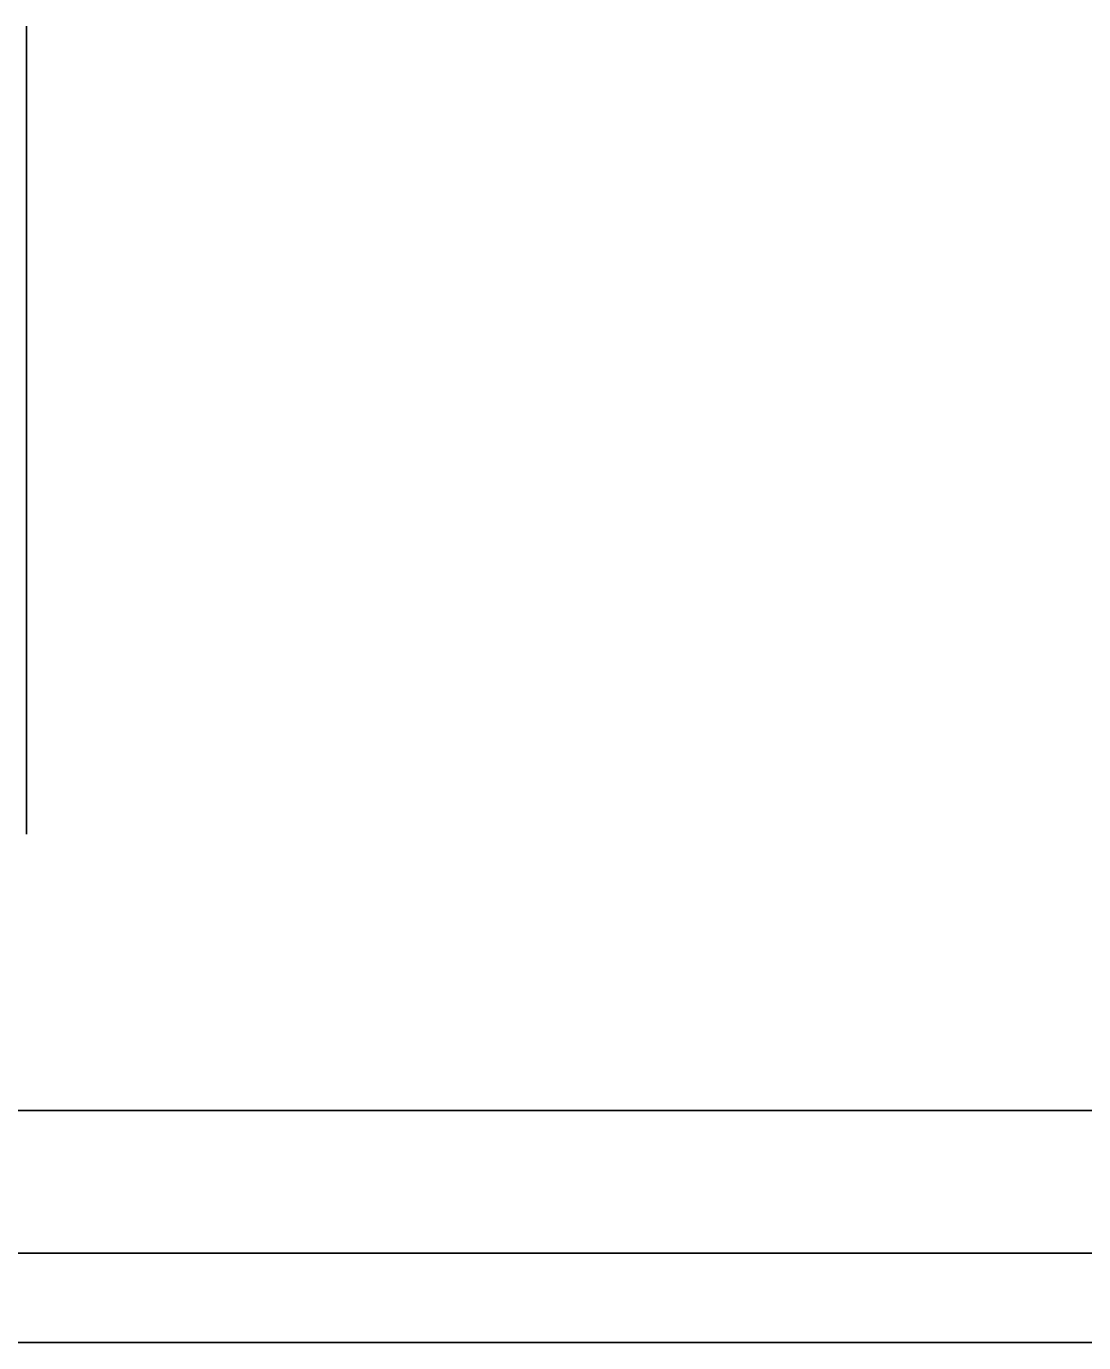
# Model space of a CAD drawing. Extents: x 1458 to 4498, y 17709 to 24109.
# Drawn here: x 2551.94 to 2566.16, y 20737.82 to 20755.51 of the extents above; entities that cross this region are included whole.
import ezdxf

# ---------------------------------------------------------------- set-up
doc = ezdxf.new("R2010")
doc.units = 0
doc.layers.add('P_TRAF_TCP_General', color=7, linetype='Continuous')

msp = doc.modelspace()

# ---------------------------------------------------------------- linework, layer by layer
at = {"layer": 'P_TRAF_TCP_General'}
for p, q in [((2551.945, 20755.511), (2551.945, 20755.512)), ((2551.945, 20755.511), (2551.945, 20755.512)), ((2551.945, 20755.511), (2551.945, 20755.512)), ((2551.945, 20755.511), (2551.945, 20755.512)), ((2551.945, 20744.651), (2551.945, 20755.511)), ((2551.945, 20744.651), (2551.945, 20755.511)), ((2551.945, 20744.651), (2551.945, 20755.511)), ((2551.945, 20744.651), (2551.945, 20755.511)), ((2551.945, 20744.651), (2551.945, 20755.511)), ((2551.945, 20744.651), (2551.945, 20755.511)), ((2551.945, 20744.651), (2551.945, 20744.651)), ((2551.945, 20744.651), (2551.945, 20744.651)), ((2551.945, 20744.651), (2551.945, 20744.651)), ((2551.945, 20744.651), (2551.945, 20744.651)), ((2537.409, 20740.939), (2618.409, 20740.939)), ((2618.409, 20739.019), (2537.409, 20739.019)), ((2618.409, 20737.817), (2537.409, 20737.817))]:
    msp.add_line(p, q, dxfattribs=at)

doc.saveas('drawing.dxf')
